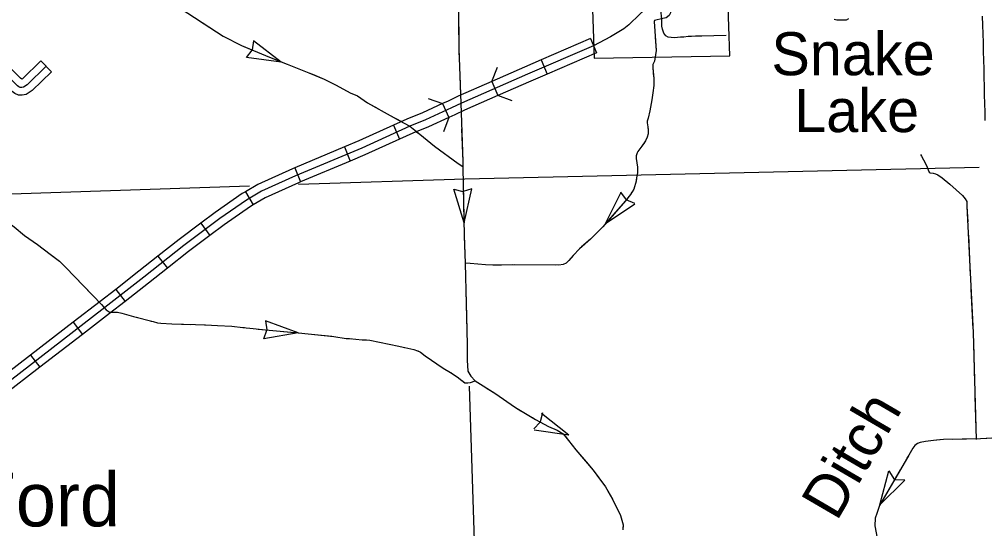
# Model space of a CAD drawing. Extents: x -117616 to 64730, y 54117 to 789866.
# Drawn here: x 62888.1 to 63077.4, y 55099.4 to 55199.5 of the extents above; entities that cross this region are included whole.
import ezdxf

# ---------------------------------------------------------------- set-up
doc = ezdxf.new("R2010")
doc.units = 0
for name, color, linetype in [('10', 7, 'Continuous'), ('24', 7, 'Continuous'), ('32', 7, 'Continuous'), ('33', 7, 'Continuous'), ('34', 7, 'Continuous'), ('35', 7, 'Continuous'), ('38', 7, 'Continuous'), ('43', 7, 'Continuous'), ('45', 7, 'Continuous'), ('5', 7, 'Continuous'), ('6', 7, 'Continuous')]:
    doc.layers.add(name, color=color, linetype=linetype)

msp = doc.modelspace()

# ---------------------------------------------------------------- linework, layer by layer
at = {"layer": '10'}
for p, q in [((63076.97, 55200.05), (63077.02, 55198.32)), ((63077.02, 55198.32), (63077.07, 55196.6)), ((63077.07, 55196.6), (63077.11, 55194.88)), ((63077.11, 55194.88), (63077.15, 55193.15)), ((63077.15, 55193.15), (63077.2, 55191.44)), ((63077.2, 55191.44), (63077.24, 55189.72)), ((63077.24, 55189.72), (63077.27, 55188.02)), ((63077.27, 55188.02), (63077.31, 55186.31)), ((63077.31, 55186.31), (63077.35, 55184.61)), ((63077.35, 55184.61), (63077.4, 55182.92)), ((63077.4, 55182.92), (63077.44, 55181.25)), ((63077.44, 55181.25), (63077.47, 55179.58))]:
    msp.add_line(p, q, dxfattribs=at)
at = {"layer": '32'}
for p, q in [((63000.14, 55195.65), (63001.33, 55192.89)), ((62990.45, 55191.47), (62991.64, 55188.71)), ((62980.76, 55187.25), (62981.96, 55184.5)), ((62971.11, 55182.89), (62972.36, 55180.16)), ((62961.46, 55178.64), (62962.69, 55175.9)), ((62951.84, 55174.38), (62953, 55171.62)), ((62942.1, 55170.3), (62943.26, 55167.54)), ((62932.44, 55165.58), (62933.96, 55163)), ((62923.67, 55159.42), (62925.46, 55157.01)), ((62915.27, 55152.95), (62917.13, 55150.6)), ((62906.99, 55146.42), (62908.84, 55144.05)), ((62898.65, 55139.96), (62900.48, 55137.58)), ((62890.28, 55133.51), (62892.11, 55131.14))]:
    msp.add_line(p, q, dxfattribs=at)
for points in [[(63000.14, 55195.65), (62990.45, 55191.47)], [(63000.74, 55194.27), (62987.79, 55188.69), (62974.79, 55183), (62972.87, 55182.05), (62967.77, 55179.7), (62964.69, 55178.45), (62955.24, 55174.18), (62942.24, 55168.74), (62935.58, 55165.7), (62932.64, 55163.96), (62927.39, 55160.31), (62920.33, 55155.06), (62912.49, 55148.83), (62904.88, 55142.86), (62883.91, 55126.72), (62877.05, 55121.39), (62868.61, 55115.05)], [(62990.45, 55191.47), (62987.2, 55190.07), (62980.76, 55187.25)], [(63001.33, 55192.89), (62991.64, 55188.71)], [(62991.64, 55188.71), (62988.39, 55187.31), (62981.96, 55184.5)], [(62980.76, 55187.25), (62974.16, 55184.36), (62972.22, 55183.4), (62971.11, 55182.89)], [(62981.96, 55184.5), (62975.42, 55181.64), (62973.51, 55180.69), (62972.36, 55180.16)], [(62971.11, 55182.89), (62967.17, 55181.08), (62964.09, 55179.83), (62961.46, 55178.64)], [(62972.36, 55180.16), (62968.37, 55178.33), (62965.28, 55177.07), (62962.69, 55175.9)], [(62961.46, 55178.64), (62954.65, 55175.56), (62951.84, 55174.38)], [(62951.84, 55174.38), (62942.1, 55170.3)], [(62962.69, 55175.9), (62955.84, 55172.81), (62953, 55171.62)], [(62953, 55171.62), (62943.26, 55167.54)], [(62942.1, 55170.3), (62941.64, 55170.11), (62934.89, 55167.03), (62932.44, 55165.58)], [(62943.26, 55167.54), (62942.84, 55167.36), (62936.28, 55164.37), (62933.96, 55163)], [(62932.44, 55165.58), (62931.83, 55165.23), (62926.51, 55161.53), (62923.67, 55159.42)], [(62933.96, 55163), (62933.46, 55162.7), (62928.27, 55159.09), (62925.46, 55157.01)], [(62923.67, 55159.42), (62919.42, 55156.25), (62915.27, 55152.95)], [(62925.46, 55157.01), (62921.25, 55153.87), (62917.13, 55150.6)], [(62915.27, 55152.95), (62911.56, 55150), (62906.99, 55146.42)], [(62917.13, 55150.6), (62913.42, 55147.65), (62908.84, 55144.05)], [(62906.99, 55146.42), (62903.96, 55144.04), (62898.65, 55139.96)], [(62908.84, 55144.05), (62905.8, 55141.67), (62900.48, 55137.58)], [(62898.65, 55139.96), (62890.28, 55133.51)], [(62900.48, 55137.58), (62892.11, 55131.14)], [(62890.28, 55133.51), (62882.99, 55127.91), (62881.91, 55127.06)], [(62892.11, 55131.14), (62884.83, 55125.53), (62883.75, 55124.69)]]:
    msp.add_lwpolyline(points, dxfattribs=at)
at = {"layer": '33'}
msp.add_lwpolyline([(63011.96, 55207.56), (63012.6, 55206.26), (63012.83, 55205.76), (63012.96, 55205.5), (63013.11, 55205.07), (63013.15, 55204.97), (63013.29, 55204.5), (63013.31, 55204.14), (63013.27, 55203.84), (63013.05, 55203.51), (63012.75, 55203.13), (63012.19, 55202.67), (63009.8, 55200.47), (63007.63, 55198.37), (63006.63, 55197.56), (63005.65, 55196.96), (63004.04, 55196), (63000.74, 55194.27)], dxfattribs=at)
at = {"layer": '34'}
msp.add_lwpolyline([(63026.73, 55196.25), (63024.3, 55196.19), (63021.96, 55196.13), (63020.73, 55196.11), (63019.91, 55196.05), (63019.25, 55196.04), (63018.43, 55195.95), (63017.8, 55195.91), (63016.58, 55195.84), (63015.94, 55195.85), (63015.34, 55195.95), (63014.88, 55196.22), (63014.53, 55196.72), (63014.27, 55197.52), (63014.13, 55198.1), (63014.11, 55199.5), (63013.71, 55203.12), (63013.49, 55203.58), (63013.27, 55203.84)], dxfattribs=at)
at = {"layer": '35'}
for points in [[(63047.92, 55199.48), (63048.45, 55199.35), (63050.35, 55199.35), (63050.78, 55199.6)], [(62867.79, 55177.37), (62873.68, 55171.4), (62874.34, 55170.71), (62875.35, 55169.48), (62876.33, 55168.26), (62877.43, 55167.2), (62878.17, 55166.6), (62879.26, 55165.96), (62879.61, 55165.71), (62880.5, 55164.93), (62881.55, 55164.02), (62882.64, 55162.88), (62885.98, 55159.58), (62887.07, 55158.69), (62889.09, 55157.01), (62891.68, 55155.21)], [(63064.85, 55172.93), (63065.04, 55172.61), (63065.86, 55171.17), (63066.16, 55170.44), (63066.37, 55169.87), (63066.52, 55169.47), (63066.72, 55169.32), (63067.36, 55169.26), (63067.82, 55169.09), (63068.27, 55168.89), (63069.1, 55168.31), (63070.6, 55167.09), (63073.07, 55164.85), (63073.63, 55164.23), (63073.93, 55163.66)]]:
    msp.add_lwpolyline(points, dxfattribs=at)
at = {"layer": '38'}
for points in [[(62980.76, 55187.25), (62981.85, 55190.04)], [(62968.3, 55183.93), (62971.11, 55182.89)], [(62984.76, 55183.41), (62981.96, 55184.5)], [(62972.36, 55180.16), (62971.32, 55177.35)]]:
    msp.add_lwpolyline(points, dxfattribs=at)
at = {"layer": '43'}
for p, q in [((62934.01, 55195.25), (62933.77, 55193.44)), ((62939.45, 55191.06), (62934.01, 55195.25)), ((62932.65, 55191.97), (62933.76, 55193.41)), ((62939.45, 55191.06), (62932.65, 55191.97)), ((62975.31, 55159.5), (62973.32, 55166.07)), ((62973.32, 55166.07), (62975.1, 55165.65)), ((62976.87, 55166.19), (62975.12, 55165.66)), ((62975.31, 55159.5), (62976.87, 55166.19)), ((63003.09, 55159.37), (63006.12, 55165.53)), ((63006.02, 55165.48), (63007.12, 55164.02)), ((63003.09, 55159.37), (63008.79, 55163.19)), ((63008.83, 55163.3), (63007.14, 55164.01)), ((62942.79, 55137.89), (62936.35, 55140.25)), ((62936.35, 55140.25), (62936.66, 55138.46)), ((62936.03, 55136.72), (62936.66, 55138.43)), ((62942.79, 55137.89), (62936.03, 55136.72)), ((62990.69, 55122.19), (62990.28, 55120.41)), ((62995.86, 55117.83), (62990.48, 55122.09)), ((62989.02, 55119.05), (62990.27, 55120.39)), ((62995.86, 55117.83), (62989.07, 55118.82)), ((63056.88, 55104.16), (63058.66, 55110.79)), ((63058.66, 55110.79), (63059.74, 55109.07)), ((63056.88, 55104.16), (63061.78, 55108.97)), ((63061.78, 55108.97), (63059.74, 55109.07))]:
    msp.add_line(p, q, dxfattribs=at)
for points in [[(62890.3, 55219.25), (62910.39, 55207.56), (62921.14, 55200.64), (62928.1, 55196.14), (62931.65, 55194.31), (62937.19, 55192), (62940.62, 55190.62), (62944.88, 55188.94), (62947.85, 55187.72), (62950.24, 55186.52), (62952.95, 55185.03), (62954.45, 55184.4), (62956.4, 55183.04), (62959.67, 55181.21), (62962.62, 55179.61), (62964.69, 55178.45), (62966.63, 55176.89), (62969.54, 55174.51), (62974.14, 55171.11), (62975.1, 55170.57)], [(62974.19, 55211.11), (62974.3, 55193.62), (62974.69, 55182.98), (62975.07, 55171.54), (62975.1, 55170.57), (62975.23, 55163.16), (62975.36, 55157.1), (62975.51, 55151.59), (62975.94, 55135.61), (62975.96, 55132.51), (62976.07, 55130.38), (62976.67, 55129.4), (62977.47, 55128.5), (62981.35, 55126.03), (62985.4, 55123.22), (62989.31, 55120.91), (62991.89, 55119.54), (62993.6, 55118.8), (62994.74, 55118.1), (62995.83, 55116.77), (62997.27, 55114.93), (63000.67, 55110.91), (63003.05, 55107.65), (63004.46, 55105.23), (63006.02, 55102.02), (63006.53, 55100.19), (63006.45, 55099.21)], [(62974.19, 55211.11), (62974.3, 55193.62), (62974.69, 55182.98), (62975.07, 55171.54), (62975.1, 55170.57), (62975.23, 55163.16), (62975.36, 55157.1), (62975.51, 55151.59), (62975.94, 55135.61), (62975.96, 55132.51), (62976.07, 55130.38), (62976.67, 55129.4), (62977.47, 55128.5), (62981.35, 55126.03), (62985.4, 55123.22), (62989.31, 55120.91), (62991.89, 55119.54), (62993.6, 55118.8), (62994.74, 55118.1), (62995.83, 55116.77), (62997.27, 55114.93), (63000.67, 55110.91), (63003.05, 55107.65), (63004.46, 55105.23), (63006.02, 55102.02), (63006.53, 55100.19), (63006.45, 55099.21)], [(63016.47, 55204.25), (63016.43, 55203.96), (63016.03, 55201.8), (63015.79, 55200.75), (63015.55, 55200.19), (63014.98, 55199.75), (63014.34, 55199.59), (63012.66, 55199.23), (63012.58, 55199.04), (63012.61, 55198.6)], [(62923.03, 55199.42), (62928.1, 55196.14), (62929.77, 55195.28)], [(62974.26, 55199.08), (62974.3, 55193.62), (62974.39, 55191.17)], [(63014.34, 55199.59), (63012.66, 55199.23), (63012.58, 55199.04), (63012.98, 55193.34), (63012.9, 55192.49), (63012.7, 55191.25), (63012.38, 55190.58), (63012.34, 55189.94), (63012.54, 55187.85), (63012.54, 55186.45), (63012.38, 55185), (63012.13, 55183.64), (63011.77, 55181.51), (63011.41, 55180.04), (63011.25, 55179.47), (63011.21, 55179.15), (63011.37, 55178.35), (63011.45, 55177.55), (63011.41, 55176.99), (63011.25, 55176.3), (63010.93, 55175.62), (63010.21, 55174.54), (63009.41, 55173.49), (63009.25, 55173.22), (63009.05, 55172.62), (63009.05, 55172.14), (63009.33, 55170.45), (63009.33, 55169.29), (63009.21, 55168.73), (63009.05, 55167.65), (63008.6, 55166.13), (63007.96, 55165.08), (63007, 55163.84), (63002.51, 55158.7), (63000.15, 55156.27), (62997.94, 55154.38), (62996.7, 55153.1), (62995.85, 55152.1), (62995.37, 55151.57), (62994.73, 55151.33), (62993.93, 55151.21), (62984.92, 55151.23), (62980.97, 55151.15), (62979.5, 55151.25), (62976.51, 55151.51), (62975.51, 55151.59)], [(63012.79, 55195.96), (63012.98, 55193.34), (63012.9, 55192.49), (63012.7, 55191.25), (63012.38, 55190.58), (63012.34, 55189.94), (63012.51, 55188.15)], [(62932.14, 55194.1), (62937.19, 55192), (62939.46, 55191.09)], [(62941.91, 55190.11), (62944.88, 55188.94), (62945.6, 55188.65)], [(62945.6, 55188.65), (62947.85, 55187.72), (62949.21, 55187.04)], [(62974.48, 55188.53), (62974.63, 55184.56)], [(62951.54, 55185.8), (62952.95, 55185.03), (62954.45, 55184.4), (62956.4, 55183.04), (62958.41, 55181.91)], [(63012.43, 55185.52), (63012.38, 55185), (63012.13, 55183.64), (63011.77, 55181.51), (63011.41, 55180.04), (63011.25, 55179.47), (63011.21, 55179.15), (63011.37, 55178.35), (63011.43, 55177.74)], [(62960.72, 55180.64), (62963.07, 55179.37)], [(62974.74, 55181.34), (62974.77, 55180.61)], [(62974.85, 55177.97), (62975.07, 55171.54), (62975.1, 55170.57), (62975.11, 55170.06)], [(62966.02, 55177.37), (62966.63, 55176.89), (62967.33, 55176.32)], [(62969.37, 55174.65), (62969.54, 55174.51), (62974.14, 55171.11), (62975.1, 55170.57)], [(63010.69, 55175.27), (63010.21, 55174.54), (63009.41, 55173.49), (63009.25, 55173.22), (63009.05, 55172.62), (63009.05, 55172.14), (63009.33, 55170.45), (63009.33, 55169.29), (63009.21, 55168.73), (63009.08, 55167.89)], [(62975.16, 55167.42), (62975.23, 55163.46)], [(63008.18, 55165.43), (63007.96, 55165.08), (63007, 55163.84), (63003.09, 55159.37)], [(62975.23, 55163.46), (62975.23, 55163.16), (62975.31, 55159.5)], [(63073.93, 55163.66), (63073.97, 55162.68), (63075.16, 55137.96), (63075.76, 55116.96)], [(63073.93, 55163.66), (63073.97, 55162.68), (63074.11, 55159.71)], [(63001.29, 55157.44), (63000.15, 55156.27), (62998.38, 55154.76)], [(62975.37, 55156.86), (62975.51, 55151.59), (62975.58, 55148.94)], [(63074.24, 55157.07), (63074.62, 55149.16)], [(62891.68, 55155.21), (62894.17, 55153.36), (62895.97, 55151.96), (62897.2, 55150.73), (62904.21, 55143.44), (62905.14, 55142.42), (62905.68, 55142.02), (62906.44, 55141.97), (62907.32, 55141.94), (62908.21, 55141.77), (62910.48, 55141.1), (62914.31, 55140.12), (62915.2, 55139.85), (62915.82, 55139.8), (62918.01, 55139.67), (62922.62, 55139.54), (62924.58, 55139.49), (62926.94, 55139.36), (62929.75, 55139.18), (62931.93, 55138.96), (62933.93, 55138.73), (62936.38, 55138.47), (62942.87, 55137.89), (62949.81, 55137.18), (62952.17, 55136.77), (62952.84, 55136.77), (62955.34, 55136.55), (62956.18, 55136.55), (62956.85, 55136.46), (62962.53, 55135.27), (62965.47, 55134.6), (62966.18, 55134.38), (62966.76, 55134.11), (62967.7, 55133.35), (62971.24, 55130.98), (62972.69, 55130.14), (62973.98, 55129.25), (62974.91, 55128.56), (62975.45, 55128.11), (62976.07, 55128.06), (62976.61, 55128.15), (62977.47, 55128.5)], [(62891.68, 55155.21), (62894.17, 55153.36), (62894.85, 55152.83)], [(62998.38, 55154.76), (62997.94, 55154.38), (62996.7, 55153.1), (62995.85, 55152.1), (62995.66, 55151.89)], [(62982.65, 55151.19), (62980.97, 55151.15), (62979.5, 55151.25), (62976.51, 55151.51), (62975.51, 55151.59)], [(62896.83, 55151.1), (62897.2, 55150.73), (62902.33, 55145.4)], [(62993.21, 55151.21), (62985.29, 55151.23)], [(62975.65, 55146.31), (62975.86, 55138.39)], [(63074.75, 55146.52), (63075.13, 55138.61)], [(62906.19, 55141.98), (62907.32, 55141.94), (62908.21, 55141.77), (62910.48, 55141.1), (62911.33, 55140.88)], [(62913.89, 55140.22), (62914.31, 55140.12), (62915.2, 55139.85), (62915.82, 55139.8), (62918.01, 55139.67), (62921.75, 55139.56)], [(62924.39, 55139.5), (62924.58, 55139.49), (62926.94, 55139.36), (62929.75, 55139.18), (62931.93, 55138.96), (62932.28, 55138.92)], [(62934.91, 55138.63), (62936.38, 55138.47), (62942.79, 55137.89)], [(62945.42, 55137.63), (62949.36, 55137.22)], [(62949.36, 55137.22), (62949.81, 55137.18), (62952.17, 55136.77), (62952.84, 55136.77), (62953.28, 55136.73)], [(62955.91, 55136.55), (62956.18, 55136.55), (62956.85, 55136.46), (62962.53, 55135.27), (62963.67, 55135.01)], [(62975.93, 55135.75), (62975.94, 55135.61), (62975.96, 55132.51), (62976.07, 55130.38), (62976.67, 55129.4), (62977.47, 55128.5), (62977.64, 55128.4)], [(63075.22, 55135.97), (63075.45, 55128.06)], [(62966.23, 55134.35), (62966.76, 55134.11), (62967.7, 55133.35), (62971.24, 55130.98), (62972.69, 55130.14), (62972.85, 55130.03)], [(62974.99, 55128.49), (62975.45, 55128.11), (62976.07, 55128.06), (62976.61, 55128.15), (62977.47, 55128.5)], [(62979.86, 55126.98), (62981.35, 55126.03), (62985.4, 55123.22), (62986.46, 55122.59)], [(63075.52, 55125.42), (63075.76, 55117.08)], [(62988.73, 55121.25), (62989.31, 55120.91), (62991.89, 55119.54), (62993.6, 55118.8), (62994.74, 55118.1), (62995.45, 55117.23)], [(63089.68, 55117.68), (63082.47, 55117.42), (63080.99, 55117.34), (63076.62, 55117.1), (63069.39, 55116.94), (63067.43, 55116.75), (63065.81, 55116.56), (63064.77, 55116.34), (63064.23, 55116.15), (63063.75, 55115.8), (63063.34, 55115.23), (63062.53, 55113.89), (63056.78, 55103.99), (63056.27, 55102.46), (63055.99, 55101.49), (63055.89, 55100), (63056.18, 55098.62)], [(63089.68, 55117.68), (63082.47, 55117.42), (63080.99, 55117.34), (63076.62, 55117.1), (63069.39, 55116.94), (63067.43, 55116.75), (63065.81, 55116.56), (63064.77, 55116.34), (63064.23, 55116.15), (63063.75, 55115.8), (63063.34, 55115.23), (63062.53, 55113.89), (63056.78, 55103.99), (63056.27, 55102.46), (63055.99, 55101.49), (63055.89, 55100), (63056.18, 55098.62)], [(63068.53, 55116.86), (63067.43, 55116.75), (63065.81, 55116.56), (63064.77, 55116.34), (63064.23, 55116.15), (63063.75, 55115.8), (63063.34, 55115.23), (63062.53, 55113.89), (63062.18, 55113.3)], [(63079.08, 55117.23), (63076.62, 55117.1), (63071.16, 55116.98)], [(62997.09, 55115.16), (62997.27, 55114.93), (62999.64, 55112.13)], [(62999.64, 55112.13), (63000.67, 55110.91), (63002.06, 55109)], [(63060.85, 55111.01), (63058.87, 55107.59)], [(63003.54, 55106.81), (63004.46, 55105.23), (63006.02, 55102.02), (63006.53, 55100.19), (63006.48, 55099.57)], [(63058.87, 55107.59), (63056.88, 55104.16)], [(63056.04, 55101.66), (63055.99, 55101.49), (63055.89, 55100), (63056.18, 55098.62), (63056.56, 55096.35), (63057.07, 55094.1), (63057.1, 55093.87)]]:
    msp.add_lwpolyline(points, dxfattribs=at)
at = {"layer": '45'}
msp.add_line((62892.29, 55191.3), (62894.39, 55189.16), dxfattribs=at)
for points in [[(62893.34, 55190.23), (62889.63, 55186.6), (62888.89, 55186.1), (62888.57, 55186.04), (62888.26, 55186.06), (62888, 55186.17), (62887.7, 55186.41), (62887.27, 55186.83), (62886.8, 55187.33), (62885.6, 55188.52), (62884.07, 55189.98), (62878.43, 55194.64), (62877.7, 55195.08), (62874.46, 55196.15), (62872.95, 55196.7), (62871.47, 55197.43), (62870.18, 55198.2), (62869.23, 55198.94), (62867.44, 55200.5), (62866.42, 55201.33), (62865.85, 55201.62), (62865.36, 55201.64)], [(62892.29, 55191.3), (62888.68, 55187.77), (62888.55, 55187.68), (62888.34, 55187.88), (62887.88, 55188.38), (62886.65, 55189.6), (62886.5, 55189.74)], [(62894.39, 55189.16), (62890.59, 55185.44), (62889.46, 55184.67), (62888.66, 55184.54), (62887.9, 55184.57), (62887.21, 55184.88), (62886.7, 55185.28), (62886.19, 55185.78), (62885.72, 55186.29), (62884.56, 55187.45), (62884.43, 55187.57)]]:
    msp.add_lwpolyline(points, dxfattribs=at)
at = {"layer": '5'}
for points in [[(63076.36, 55170.33), (62975.49, 55168.07)], [(62933.25, 55166.67), (62868.88, 55164.53)], [(62975.49, 55168.07), (62942.83, 55166.99)], [(62976.33, 55127.42), (62978.33, 55064.75)]]:
    msp.add_lwpolyline(points, dxfattribs=at)
at = {"layer": '6'}
msp.add_lwpolyline([(63000.05, 55230.43), (63000.15, 55215.18), (62997.47, 55215.13), (62997.56, 55211), (63000.21, 55211.07), (63000.81, 55191.84), (63027.44, 55192.29), (63026.87, 55209.65), (63039.84, 55209.93), (63039.31, 55222.67), (63032.92, 55222.46), (63032.41, 55241.46), (63052.27, 55241.91), (63052.05, 55249), (63051.2, 55275.82), (63024.8, 55275.36)], dxfattribs=at)

# ---------------------------------------------------------------- texts
at = {"layer": '24'}
msp.add_text('Ford', height=10.56, dxfattribs=at).set_placement((62878.79, 55099.9))
at = {"layer": '35'}
for s, p in [('Snake', (63035.61, 55188.47)), ('Lake', (63040.08, 55177.3))]:
    msp.add_text(s, height=8.448, dxfattribs=at).set_placement(p)
at = {"layer": '43'}
msp.add_text('Ditch', height=8.448, rotation=59.714, dxfattribs=at).set_placement((63048.41, 55100.72))

doc.saveas('drawing.dxf')
